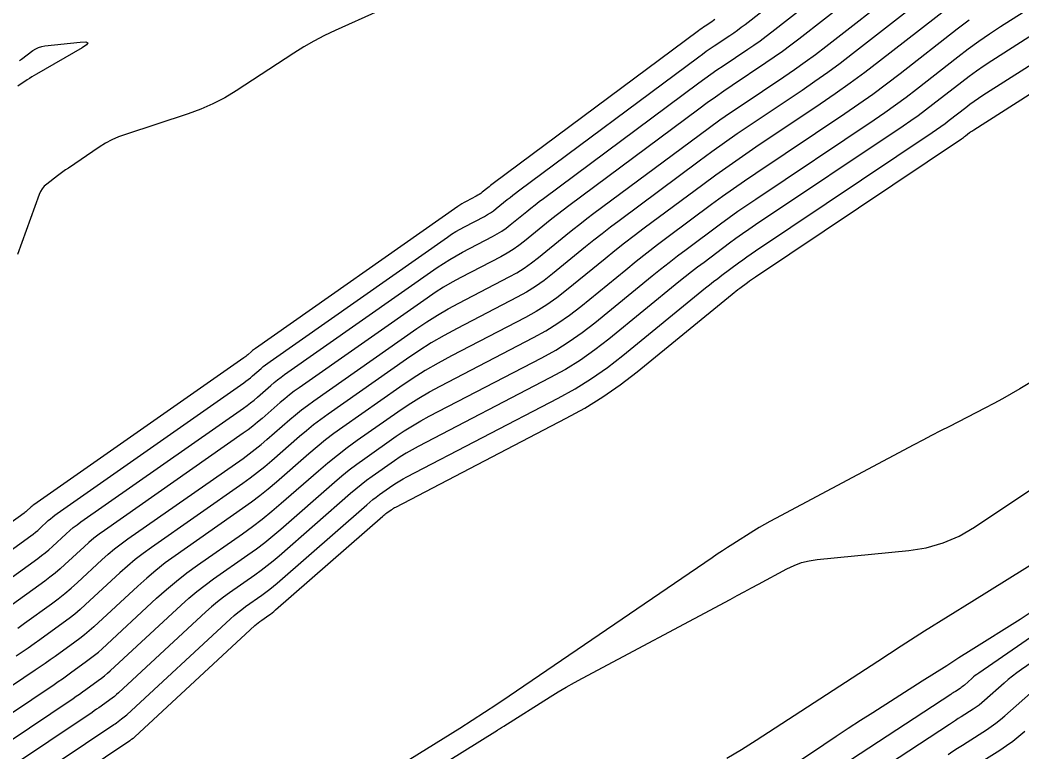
# Model space of a CAD drawing. Extents: x 1768942 to 1774819, y 723037 to 732099.
# Drawn here: x 1770301 to 1770364.5, y 726359.9 to 726406.3 of the extents above; entities that cross this region are included whole.
import ezdxf

# ---------------------------------------------------------------- set-up
doc = ezdxf.new("R2010")
doc.units = 0
doc.layers.add('R_Contours', color=7, linetype='Continuous')

msp = doc.modelspace()

# ---------------------------------------------------------------- linework, layer by layer
at = {"layer": 'R_Contours'}
for points in [[(1770297.494, 726370.567), (1770301.687, 726373.591), (1770301.833, 726373.7), (1770301.977, 726373.814), (1770302.116, 726373.932), (1770302.253, 726374.054), (1770302.791, 726374.552), (1770302.927, 726374.674), (1770303.067, 726374.791), (1770303.212, 726374.903), (1770303.36, 726375.011), (1770315.179, 726383.274), (1770315.325, 726383.379), (1770315.468, 726383.488), (1770315.608, 726383.601), (1770315.745, 726383.717), (1770316.287, 726384.192), (1770316.424, 726384.308), (1770316.564, 726384.421), (1770316.707, 726384.53), (1770316.853, 726384.636), (1770328.107, 726392.521), (1770328.367, 726392.697), (1770328.631, 726392.864), (1770328.902, 726393.021), (1770329.177, 726393.17), (1770330.448, 726393.831), (1770330.644, 726393.939), (1770330.834, 726394.057), (1770331.018, 726394.185), (1770331.195, 726394.322), (1770331.892, 726394.891), (1770332.067, 726395.032), (1770332.243, 726395.171), (1770332.421, 726395.308), (1770332.601, 726395.443), (1770344.031, 726403.937), (1770344.272, 726404.114), (1770344.516, 726404.288), (1770344.761, 726404.459), (1770345.009, 726404.627), (1770346.004, 726405.292), (1770346.251, 726405.461), (1770346.495, 726405.634), (1770346.735, 726405.811), (1770346.973, 726405.993), (1770362.459, 726418.077)], [(1770298.814, 726369.769), (1770302.124, 726372.156), (1770302.363, 726372.335), (1770302.597, 726372.52), (1770302.825, 726372.712), (1770303.047, 726372.912), (1770303.924, 726373.723), (1770304.147, 726373.922), (1770304.376, 726374.113), (1770304.611, 726374.296), (1770304.853, 726374.471), (1770315.166, 726381.682), (1770315.393, 726381.845), (1770315.616, 726382.015), (1770315.834, 726382.191), (1770316.048, 726382.373), (1770316.892, 726383.112), (1770317.106, 726383.294), (1770317.324, 726383.469), (1770317.547, 726383.639), (1770317.774, 726383.803), (1770327.456, 726390.587), (1770327.845, 726390.85), (1770328.242, 726391.1), (1770328.648, 726391.337), (1770329.061, 726391.561), (1770330.967, 726392.551), (1770331.261, 726392.714), (1770331.546, 726392.891), (1770331.822, 726393.083), (1770332.088, 726393.289), (1770333.133, 726394.141), (1770333.395, 726394.353), (1770333.66, 726394.562), (1770333.927, 726394.767), (1770334.196, 726394.97), (1770344.041, 726402.285), (1770344.421, 726402.564), (1770344.804, 726402.838), (1770345.191, 726403.108), (1770345.582, 726403.372), (1770347.15, 726404.422), (1770347.539, 726404.687), (1770347.924, 726404.96), (1770348.303, 726405.24), (1770348.678, 726405.527), (1770362.119, 726416.014)], [(1770361.779, 726413.952), (1770350.383, 726405.06), (1770349.871, 726404.668), (1770349.353, 726404.286), (1770348.828, 726403.914), (1770348.296, 726403.551), (1770346.155, 726402.118), (1770345.622, 726401.756), (1770345.093, 726401.389), (1770344.569, 726401.014), (1770344.05, 726400.633), (1770335.792, 726394.497), (1770335.433, 726394.227), (1770335.076, 726393.952), (1770334.723, 726393.674), (1770334.374, 726393.392), (1770332.98, 726392.255), (1770332.626, 726391.98), (1770332.259, 726391.725), (1770331.879, 726391.489), (1770331.486, 726391.272), (1770328.945, 726389.951), (1770328.393, 726389.653), (1770327.853, 726389.337), (1770327.323, 726389.004), (1770326.804, 726388.653), (1770318.696, 726382.971), (1770318.387, 726382.748), (1770318.084, 726382.517), (1770317.788, 726382.279), (1770317.498, 726382.032), (1770316.351, 726381.028), (1770316.061, 726380.781), (1770315.765, 726380.543), (1770315.462, 726380.312), (1770315.153, 726380.09), (1770306.346, 726373.932), (1770306.011, 726373.689), (1770305.684, 726373.435), (1770305.367, 726373.17), (1770305.058, 726372.894), (1770303.842, 726371.769), (1770303.534, 726371.492), (1770303.218, 726371.226), (1770302.894, 726370.969), (1770302.561, 726370.721), (1770300.134, 726368.971)], [(1770300.859, 726367.747), (1770301.289, 726368.054), (1770303.002, 726369.289), (1770303.425, 726369.604), (1770303.838, 726369.931), (1770304.241, 726370.271), (1770304.634, 726370.624), (1770306.192, 726372.066), (1770306.587, 726372.419), (1770306.993, 726372.757), (1770307.41, 726373.082), (1770307.839, 726373.393), (1770315.14, 726378.497), (1770315.531, 726378.778), (1770315.913, 726379.07), (1770316.288, 726379.371), (1770316.654, 726379.683), (1770318.103, 726380.952), (1770318.47, 726381.264), (1770318.844, 726381.566), (1770319.226, 726381.857), (1770319.617, 726382.139), (1770326.153, 726386.718), (1770326.801, 726387.157), (1770327.464, 726387.574), (1770328.139, 726387.968), (1770328.828, 726388.341), (1770332.005, 726389.992), (1770332.496, 726390.263), (1770332.971, 726390.558), (1770333.43, 726390.878), (1770333.873, 726391.221), (1770335.614, 726392.642), (1770336.052, 726392.995), (1770336.493, 726393.343), (1770336.938, 726393.686), (1770337.387, 726394.023), (1770344.059, 726398.981), (1770344.718, 726399.464), (1770345.382, 726399.939), (1770346.052, 726400.405), (1770346.728, 726400.864), (1770349.442, 726402.68), (1770350.117, 726403.14), (1770350.782, 726403.612), (1770351.439, 726404.097), (1770352.087, 726404.593), (1770361.44, 726411.89)], [(1770361.1, 726409.828), (1770353.792, 726404.126), (1770353.007, 726403.525), (1770352.212, 726402.939), (1770351.405, 726402.367), (1770350.589, 726401.809), (1770347.3, 726399.609), (1770346.482, 726399.054), (1770345.67, 726398.489), (1770344.866, 726397.914), (1770344.069, 726397.329), (1770338.983, 726393.55), (1770338.444, 726393.145), (1770337.91, 726392.734), (1770337.38, 726392.316), (1770336.855, 726391.893), (1770334.766, 726390.187), (1770334.234, 726389.775), (1770333.683, 726389.392), (1770333.113, 726389.038), (1770332.524, 726388.712), (1770328.712, 726386.731), (1770327.885, 726386.284), (1770327.074, 726385.811), (1770326.28, 726385.31), (1770325.501, 726384.784), (1770320.538, 726381.306), (1770320.066, 726380.966), (1770319.604, 726380.614), (1770319.152, 726380.249), (1770318.709, 726379.872), (1770316.957, 726378.339), (1770316.514, 726377.962), (1770316.062, 726377.597), (1770315.599, 726377.245), (1770315.127, 726376.905), (1770309.332, 726372.854), (1770308.81, 726372.475), (1770308.302, 726372.08), (1770307.807, 726371.667), (1770307.326, 726371.237), (1770305.155, 726369.228), (1770304.815, 726368.923), (1770304.466, 726368.629), (1770304.108, 726368.345), (1770303.742, 726368.072), (1770302.258, 726367.002), (1770301.886, 726366.736), (1770301.512, 726366.474), (1770301.135, 726366.215), (1770300.757, 726365.959)], [(1770297.388, 726358.623), (1770304.362, 726363.29), (1770304.565, 726363.427), (1770304.767, 726363.566), (1770304.967, 726363.706), (1770305.166, 726363.849), (1770305.961, 726364.422), (1770306.157, 726364.568), (1770306.349, 726364.72), (1770306.536, 726364.877), (1770306.718, 726365.041), (1770311.211, 726369.197), (1770311.705, 726369.639), (1770312.213, 726370.064), (1770312.736, 726370.47), (1770313.273, 726370.859), (1770315.449, 726372.381), (1770315.987, 726372.768), (1770316.514, 726373.17), (1770317.03, 726373.585), (1770317.535, 726374.015), (1770320.935, 726376.991), (1770321.4, 726377.386), (1770321.875, 726377.769), (1770322.36, 726378.139), (1770322.856, 726378.497), (1770324.857, 726379.899), (1770325.363, 726380.241), (1770325.879, 726380.566), (1770326.406, 726380.873), (1770326.943, 726381.164), (1770334.081, 726384.874), (1770334.964, 726385.362), (1770335.819, 726385.893), (1770336.646, 726386.468), (1770337.443, 726387.086), (1770341.091, 726390.063), (1770341.62, 726390.49), (1770342.155, 726390.911), (1770342.694, 726391.326), (1770343.238, 726391.735), (1770345.423, 726393.359), (1770345.971, 726393.761), (1770346.525, 726394.157), (1770347.083, 726394.545), (1770347.646, 726394.927), (1770355.15, 726399.948), (1770355.836, 726400.416), (1770356.514, 726400.897), (1770357.182, 726401.39), (1770357.842, 726401.895), (1770360.464, 726403.941), (1770361.125, 726404.444), (1770361.797, 726404.931), (1770362.481, 726405.402), (1770363.177, 726405.856), (1770367.825, 726408.816)], [(1770360.76, 726407.766), (1770355.497, 726403.66), (1770354.575, 726402.954), (1770353.641, 726402.265), (1770352.694, 726401.593), (1770351.735, 726400.939), (1770347.658, 726398.211), (1770346.804, 726397.632), (1770345.957, 726397.042), (1770345.118, 726396.442), (1770344.286, 726395.832), (1770340.578, 726393.077), (1770339.949, 726392.604), (1770339.326, 726392.124), (1770338.708, 726391.637), (1770338.096, 726391.143), (1770335.658, 726389.153), (1770335.038, 726388.673), (1770334.395, 726388.226), (1770333.73, 726387.812), (1770333.043, 726387.433), (1770328.356, 726384.997), (1770327.51, 726384.539), (1770326.68, 726384.055), (1770325.868, 726383.543), (1770325.071, 726383.005), (1770321.459, 726380.474), (1770320.906, 726380.075), (1770320.364, 726379.662), (1770319.834, 726379.234), (1770319.314, 726378.792), (1770317.26, 726376.994), (1770316.741, 726376.552), (1770316.21, 726376.124), (1770315.668, 726375.712), (1770315.114, 726375.313), (1770310.825, 726372.314), (1770310.21, 726371.868), (1770309.61, 726371.402), (1770309.027, 726370.915), (1770308.46, 726370.409), (1770305.676, 726367.832), (1770305.388, 726367.574), (1770305.094, 726367.326), (1770304.791, 726367.086), (1770304.482, 726366.855), (1770303.228, 726365.951), (1770302.913, 726365.726), (1770302.597, 726365.505), (1770302.279, 726365.285), (1770301.958, 726365.069), (1770297.559, 726362.125)], [(1770368.381, 726407.352), (1770362.611, 726403.678), (1770362.125, 726403.361), (1770361.647, 726403.031), (1770361.176, 726402.691), (1770360.714, 726402.339), (1770358.881, 726400.909), (1770358.42, 726400.555), (1770357.952, 726400.211), (1770357.478, 726399.875), (1770356.998, 726399.547), (1770347.64, 726393.286), (1770347.222, 726393.002), (1770346.808, 726392.714), (1770346.398, 726392.421), (1770345.991, 726392.122), (1770344.371, 726390.918), (1770343.967, 726390.615), (1770343.567, 726390.307), (1770343.171, 726389.995), (1770342.778, 726389.678), (1770338.336, 726386.052), (1770337.449, 726385.365), (1770336.531, 726384.727), (1770335.581, 726384.136), (1770334.6, 726383.594), (1770326.236, 726379.247), (1770325.854, 726379.04), (1770325.478, 726378.821), (1770325.111, 726378.59), (1770324.751, 726378.346), (1770323.325, 726377.347), (1770322.972, 726377.093), (1770322.626, 726376.829), (1770322.288, 726376.556), (1770321.957, 726376.274), (1770317.423, 726372.307), (1770317.052, 726371.991), (1770316.672, 726371.685), (1770316.284, 726371.39), (1770315.888, 726371.105), (1770314.289, 726369.986), (1770313.894, 726369.7), (1770313.509, 726369.401), (1770313.136, 726369.089), (1770312.772, 726368.764), (1770307.239, 726363.645), (1770307.109, 726363.529), (1770306.977, 726363.417), (1770306.84, 726363.309), (1770306.701, 726363.205), (1770306.136, 726362.797), (1770305.994, 726362.696), (1770305.851, 726362.596), (1770305.708, 726362.497), (1770305.564, 726362.4), (1770297.303, 726356.873)], [(1770323.705, 726406.835), (1770320.971, 726405.604), (1770320.295, 726405.283), (1770319.632, 726404.937), (1770318.984, 726404.565), (1770318.349, 726404.168), (1770314.707, 726401.79), (1770313.981, 726401.349), (1770313.23, 726400.958), (1770312.456, 726400.617), (1770311.658, 726400.327), (1770307.68, 726399.023), (1770307.245, 726398.864), (1770306.824, 726398.676), (1770306.417, 726398.459), (1770306.024, 726398.214), (1770304.064, 726396.895), (1770303.888, 726396.774), (1770303.713, 726396.65), (1770303.541, 726396.524), (1770303.37, 726396.395), (1770302.691, 726395.874), (1770302.534, 726395.734), (1770302.401, 726395.577), (1770302.291, 726395.403), (1770302.206, 726395.21), (1770300.829, 726391.407)], [(1770345.065, 726406.308), (1770344.962, 726406.235), (1770344.857, 726406.163), (1770344.436, 726405.881), (1770344.331, 726405.81), (1770344.227, 726405.738), (1770344.124, 726405.664), (1770344.022, 726405.589), (1770331.005, 726395.917), (1770330.916, 726395.849), (1770330.827, 726395.781), (1770330.738, 726395.711), (1770330.651, 726395.641), (1770330.303, 726395.356), (1770330.214, 726395.288), (1770330.122, 726395.224), (1770330.027, 726395.165), (1770329.929, 726395.11), (1770329.294, 726394.78), (1770329.156, 726394.706), (1770329.021, 726394.627), (1770328.888, 726394.543), (1770328.759, 726394.456), (1770315.932, 726385.468), (1770315.867, 726385.421), (1770315.804, 726385.373), (1770315.742, 726385.323), (1770315.681, 726385.272), (1770315.442, 726385.062), (1770315.381, 726385.01), (1770315.319, 726384.961), (1770315.256, 726384.912), (1770315.191, 726384.866), (1770301.867, 726375.55), (1770301.812, 726375.51), (1770301.759, 726375.469), (1770301.707, 726375.425), (1770301.657, 726375.38), (1770301.458, 726375.197), (1770301.408, 726375.152), (1770301.356, 726375.108), (1770301.303, 726375.066), (1770301.249, 726375.026), (1770296.174, 726371.366)], [(1770297.473, 726360.374), (1770303.16, 726364.179), (1770303.422, 726364.356), (1770303.682, 726364.535), (1770303.94, 726364.716), (1770304.197, 726364.9), (1770305.221, 726365.638), (1770305.474, 726365.827), (1770305.721, 726366.023), (1770305.962, 726366.226), (1770306.197, 726366.437), (1770309.649, 726369.63), (1770310.274, 726370.189), (1770310.917, 726370.726), (1770311.578, 726371.24), (1770312.257, 726371.732), (1770315.101, 726373.721), (1770315.736, 726374.178), (1770316.358, 726374.652), (1770316.967, 726375.142), (1770317.563, 726375.649), (1770319.92, 726377.712), (1770320.516, 726378.219), (1770321.124, 726378.71), (1770321.746, 726379.184), (1770322.381, 726379.641), (1770324.964, 726381.452), (1770325.615, 726381.892), (1770326.28, 726382.31), (1770326.958, 726382.706), (1770327.649, 726383.08), (1770333.562, 726386.153), (1770334.347, 726386.587), (1770335.107, 726387.059), (1770335.842, 726387.57), (1770336.551, 726388.12), (1770339.404, 726390.448), (1770340.07, 726390.986), (1770340.742, 726391.516), (1770341.421, 726392.038), (1770342.105, 726392.552), (1770344.854, 726394.595), (1770345.545, 726395.102), (1770346.241, 726395.599), (1770346.944, 726396.089), (1770347.652, 726396.569), (1770353.301, 726400.349), (1770354.194, 726400.958), (1770355.075, 726401.583), (1770355.945, 726402.225), (1770356.804, 726402.882), (1770360.42, 726405.704), (1770361.176, 726406.279)], [(1770297.218, 726355.122), (1770306.765, 726361.51), (1770306.851, 726361.568), (1770306.936, 726361.627), (1770307.021, 726361.686), (1770307.105, 726361.746), (1770307.44, 726361.988), (1770307.523, 726362.05), (1770307.604, 726362.114), (1770307.683, 726362.18), (1770307.76, 726362.249), (1770314.334, 726368.331), (1770314.566, 726368.539), (1770314.806, 726368.739), (1770315.052, 726368.93), (1770315.304, 726369.113), (1770316.328, 726369.829), (1770316.582, 726370.012), (1770316.83, 726370.201), (1770317.073, 726370.396), (1770317.31, 726370.599), (1770322.978, 726375.558), (1770323.175, 726375.726), (1770323.377, 726375.889), (1770323.583, 726376.046), (1770323.794, 726376.198), (1770324.644, 726376.794), (1770324.859, 726376.939), (1770325.078, 726377.077), (1770325.302, 726377.208), (1770325.53, 726377.331), (1770335.119, 726382.314), (1770336.199, 726382.911), (1770337.243, 726383.56), (1770338.253, 726384.263), (1770339.229, 726385.018), (1770344.466, 726389.293), (1770344.722, 726389.499), (1770344.98, 726389.703), (1770345.241, 726389.903), (1770345.503, 726390.101), (1770346.559, 726390.886), (1770346.825, 726391.08), (1770347.092, 726391.271), (1770347.362, 726391.459), (1770347.634, 726391.644), (1770358.847, 726399.146), (1770359.12, 726399.333), (1770359.39, 726399.524), (1770359.657, 726399.721), (1770359.92, 726399.922), (1770360.964, 726400.737), (1770361.228, 726400.938), (1770361.496, 726401.132), (1770361.768, 726401.32), (1770362.045, 726401.501), (1770368.937, 726405.888)], [(1770297.133, 726353.371), (1770307.967, 726360.62), (1770307.994, 726360.639), (1770308.021, 726360.657), (1770308.048, 726360.676), (1770308.074, 726360.695), (1770308.18, 726360.771), (1770308.206, 726360.791), (1770308.232, 726360.811), (1770308.257, 726360.832), (1770308.281, 726360.854), (1770315.895, 726367.898), (1770315.997, 726367.989), (1770316.102, 726368.077), (1770316.209, 726368.16), (1770316.32, 726368.24), (1770316.768, 726368.554), (1770316.879, 726368.634), (1770316.987, 726368.716), (1770317.094, 726368.802), (1770317.198, 726368.89), (1770323.999, 726374.842), (1770324.063, 726374.896), (1770324.128, 726374.949), (1770324.194, 726374.999), (1770324.262, 726375.048), (1770324.537, 726375.241), (1770324.606, 726375.288), (1770324.677, 726375.332), (1770324.749, 726375.375), (1770324.823, 726375.414), (1770335.638, 726381.035), (1770336.816, 726381.686), (1770337.956, 726382.394), (1770339.057, 726383.16), (1770340.121, 726383.984), (1770346.153, 726388.908), (1770346.272, 726389.004), (1770346.393, 726389.099), (1770346.514, 726389.192), (1770346.636, 726389.284), (1770347.128, 726389.649), (1770347.251, 726389.74), (1770347.376, 726389.829), (1770347.501, 726389.916), (1770347.628, 726390.002), (1770360.695, 726398.745), (1770360.762, 726398.791), (1770360.828, 726398.838), (1770360.894, 726398.886), (1770360.958, 726398.936), (1770361.215, 726399.136), (1770361.279, 726399.185), (1770361.345, 726399.232), (1770361.412, 726399.278), (1770361.48, 726399.323), (1770369.493, 726404.424)], [(1770300.953, 726403.716), (1770301.084, 726403.788), (1770301.817, 726404.337), (1770301.992, 726404.451), (1770302.177, 726404.539), (1770302.372, 726404.6), (1770302.578, 726404.635), (1770304.82, 726404.867), (1770305.16, 726404.879), (1770305.293, 726404.825), (1770305.218, 726404.703), (1770304.935, 726404.513), (1770302.047, 726402.851), (1770301.894, 726402.761), (1770301.742, 726402.668), (1770301.592, 726402.573), (1770301.444, 726402.475), (1770300.854, 726402.078)], [(1770369.702, 726386.069), (1770364.397, 726382.899), (1770363.851, 726382.579), (1770363.3, 726382.268), (1770362.744, 726381.966), (1770362.182, 726381.673), (1770359.927, 726380.521), (1770359.364, 726380.232), (1770358.802, 726379.941), (1770358.241, 726379.647), (1770357.681, 726379.352), (1770348.901, 726374.693), (1770348.554, 726374.505), (1770348.211, 726374.31), (1770347.871, 726374.11), (1770347.535, 726373.903), (1770346.198, 726373.063), (1770345.864, 726372.852), (1770345.533, 726372.637), (1770345.204, 726372.42), (1770344.877, 726372.199), (1770332.004, 726363.422), (1770331.232, 726362.901), (1770330.455, 726362.389), (1770329.672, 726361.885), (1770328.884, 726361.389), (1770325.72, 726359.423)], [(1770315.14, 726351.25), (1770331.267, 726361.271), (1770331.301, 726361.292), (1770331.335, 726361.314), (1770331.369, 726361.336), (1770331.402, 726361.359), (1770331.535, 726361.45), (1770331.569, 726361.472), (1770331.602, 726361.494), (1770331.636, 726361.516), (1770331.67, 726361.538), (1770334.62, 726363.39), (1770335.125, 726363.701), (1770335.636, 726364.003), (1770336.153, 726364.296), (1770336.674, 726364.58), (1770346.02, 726369.56), (1770346.471, 726369.8), (1770346.922, 726370.042), (1770347.373, 726370.284), (1770347.823, 726370.527), (1770349.622, 726371.499), (1770350.08, 726371.718), (1770350.552, 726371.889), (1770351.038, 726372.011), (1770351.54, 726372.085), (1770357.349, 726372.652), (1770358.463, 726372.829), (1770359.531, 726373.136), (1770360.552, 726373.574), (1770361.526, 726374.143), (1770372.416, 726381.402)], [(1770378.153, 726376.158), (1770361.789, 726364.891), (1770361.679, 726364.812), (1770361.571, 726364.73), (1770361.465, 726364.645), (1770361.362, 726364.556), (1770360.884, 726364.13), (1770360.818, 726364.074), (1770360.749, 726364.02), (1770360.679, 726363.969), (1770360.606, 726363.92), (1770360.312, 726363.733), (1770360.238, 726363.686), (1770360.165, 726363.638), (1770360.091, 726363.591), (1770360.018, 726363.543), (1770341.071, 726351.133)], [(1770379.015, 726375.112), (1770364.495, 726365.115), (1770364.21, 726364.912), (1770363.931, 726364.7), (1770363.66, 726364.48), (1770363.395, 726364.252), (1770362.162, 726363.154), (1770361.991, 726363.008), (1770361.815, 726362.869), (1770361.633, 726362.737), (1770361.446, 726362.613), (1770360.687, 726362.129), (1770360.497, 726362.008), (1770360.308, 726361.886), (1770360.119, 726361.764), (1770359.931, 726361.641), (1770343.232, 726350.703)], [(1770368.252, 726373.693), (1770361.347, 726369.415), (1770359.849, 726368.481), (1770358.355, 726367.539), (1770356.867, 726366.588), (1770355.384, 726365.629), (1770347.683, 726360.62), (1770346.757, 726360.039), (1770345.814, 726359.489)], [(1770339.21, 726351.815), (1770351.972, 726360.373), (1770352.742, 726360.887), (1770353.515, 726361.395), (1770354.292, 726361.899), (1770355.071, 726362.399), (1770358.21, 726364.396), (1770358.984, 726364.888), (1770359.758, 726365.379), (1770360.532, 726365.87), (1770361.308, 726366.36), (1770364.409, 726368.317), (1770365.182, 726368.81)], [(1770359.843, 726359.738), (1770360.147, 726359.936), (1770360.451, 726360.134), (1770360.756, 726360.33), (1770361.062, 726360.525), (1770362.286, 726361.305), (1770362.587, 726361.506), (1770362.88, 726361.718), (1770363.164, 726361.942), (1770363.44, 726362.177), (1770365.427, 726363.947)], [(1770364.718, 726361.201), (1770364.338, 726360.876), (1770363.946, 726360.567), (1770363.542, 726360.274), (1770363.126, 726359.997), (1770361.437, 726358.922)]]:
    msp.add_lwpolyline(points, dxfattribs=at)

doc.saveas('drawing.dxf')
